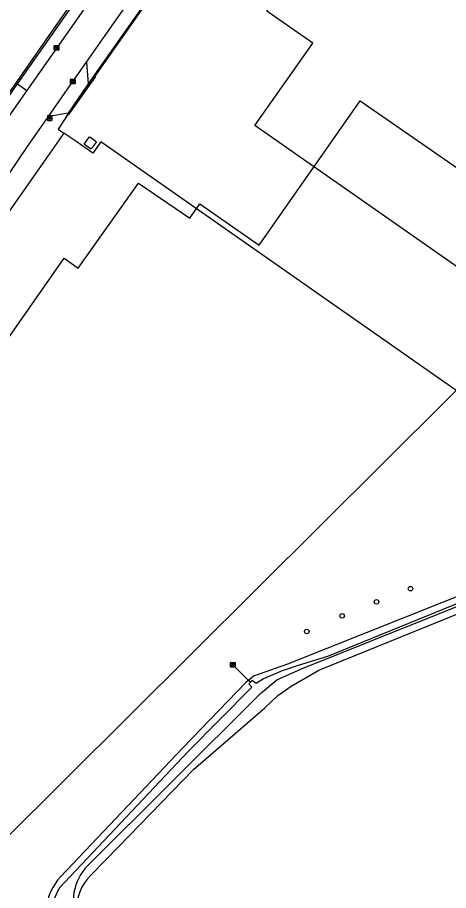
# Model space of a CAD drawing. Extents: x 155018 to 156648, y 383980 to 385733.
# Drawn here: x 155571.4 to 155664.5, y 384565.1 to 384753.9 of the extents above; entities that cross this region are included whole.
import ezdxf

# ---------------------------------------------------------------- set-up
doc = ezdxf.new("R2010")
doc.units = 0
for name, color, linetype in [('IMGEO_Berm_groen', 7, 'Continuous'), ('IMGEO_Boom', 7, 'Continuous'), ('IMGEO_Duiker', 7, 'Continuous'), ('IMGEO_Groenvoorziening', 7, 'Continuous'), ('IMGEO_Hek', 7, 'Continuous'), ('IMGEO_Kolk', 7, 'Continuous'), ('IMGEO_Lage_trafo', 7, 'Continuous'), ('IMGEO_Lichtpunt', 7, 'Continuous'), ('IMGEO_Loofbos', 7, 'Continuous'), ('IMGEO_Pand', 7, 'Continuous'), ('IMGEO_Pand_vergunning_verleend', 7, 'Continuous'), ('IMGEO_Rijbaan_lokaal_gesloten', 7, 'Continuous'), ('IMGEO_Rioolput', 7, 'Continuous'), ('IMGEO_Voetpad_open', 7, 'Continuous'), ('IMGEO_Waterloop', 7, 'Continuous')]:
    doc.layers.add(name, color=color, linetype=linetype)

msp = doc.modelspace()

# ---------------------------------------------------------------- linework, layer by layer
at = {"layer": 'IMGEO_Berm_groen'}
for points in [[(155582.32, 384732.95), (155581.82, 384732.24), (155580.18, 384729.71), (155581.4, 384728.86)], [(155582.32, 384732.95), (155582.34, 384733.15)], [(155581.4, 384728.86), (155569.83, 384712.25), (155561.72, 384700.24), (155548.6, 384690.52)]]:
    msp.add_lwpolyline(points, dxfattribs=at)
at = {"layer": 'IMGEO_Boom'}
for centre in [(155656.28, 384630.38), (155648.93, 384627.52), (155641.52, 384624.48), (155633.87, 384621.1)]:
    msp.add_circle(centre, 0.489, dxfattribs=at)
at = {"layer": 'IMGEO_Duiker'}
msp.add_lwpolyline([(155621.71, 384610.12), (155621.29, 384610.54), (155617.91, 384613.93)], dxfattribs=at)
at = {"layer": 'IMGEO_Groenvoorziening'}
for points in [[(155669.5, 384856.8), (155669.21, 384856.33), (155667.2, 384853.51), (155667.02, 384853.62), (155588.11, 384741.16), (155588.22, 384741.11), (155586.79, 384739.09), (155582.63, 384733.19), (155582.42, 384732.89), (155582.32, 384732.95)], [(155875.62, 384730.75), (155868.34, 384727.73), (155868.42, 384727.55), (155861.71, 384724.75), (155860.34, 384724.18), (155855.39, 384722.11), (155848.29, 384719.15), (155846.08, 384718.2), (155696.4, 384652.06), (155674.51, 384667.39), (155589.4, 384726.99), (155587.68, 384724.53), (155583.8, 384727.24), (155581.4, 384728.86)], [(155680.32, 384634.22), (155629.7, 384614.01), (155622.4, 384611.45), (155621.29, 384610.54), (155620.78, 384610.12), (155607.13, 384595.94), (155580.66, 384568.08)]]:
    msp.add_lwpolyline(points, dxfattribs=at)
msp.add_arc((155590.69, 384559.26), 13.35, 138.6663, 171.0658, dxfattribs=at)
at = {"layer": 'IMGEO_Hek'}
for points in [[(155586.79, 384739.09), (155588.22, 384741.11), (155588.11, 384741.16), (155667.02, 384853.62), (155667.2, 384853.51), (155669.21, 384856.33)], [(155582.63, 384733.19), (155586.79, 384739.09)], [(155581.82, 384732.24), (155582.32, 384732.95)], [(155582.32, 384732.95), (155582.42, 384732.89), (155582.63, 384733.19)], [(155674.51, 384667.39), (155589.4, 384726.99)]]:
    msp.add_lwpolyline(points, dxfattribs=at)
at = {"layer": 'IMGEO_Kolk'}
for p, q in [((155579.4, 384747.78), (155580.25, 384747.78)), ((155579.33, 384746.86), (155579.33, 384747.71)), ((155580.25, 384746.78), (155579.4, 384746.78)), ((155579.81, 384747.56), (155579.84, 384747.56)), ((155579.84, 384747), (155579.81, 384747)), ((155580.33, 384747.71), (155580.33, 384746.86)), ((155582.85, 384739.62), (155582.85, 384740.47)), ((155582.93, 384740.54), (155583.78, 384740.54)), ((155583.34, 384740.32), (155583.37, 384740.32)), ((155583.85, 384740.47), (155583.85, 384739.62)), ((155583.78, 384739.54), (155582.93, 384739.54)), ((155583.36, 384739.76), (155583.34, 384739.76))]:
    msp.add_line(p, q, dxfattribs=at)
for points in [[(155579.4, 384747.78), (155580.25, 384747.78)], [(155579.33, 384746.86), (155579.33, 384747.71)], [(155580.25, 384746.78), (155579.4, 384746.78)], [(155579.65, 384747.48), (155579.77, 384747.48), (155579.77, 384747.33), (155579.9, 384747.48), (155580.06, 384747.48), (155579.92, 384747.33), (155580.07, 384747.08), (155579.92, 384747.08), (155579.83, 384747.25), (155579.77, 384747.18), (155579.77, 384747.08), (155579.65, 384747.08), (155579.65, 384747.48)], [(155580.33, 384747.71), (155580.33, 384746.86)], [(155582.85, 384739.62), (155582.85, 384740.47)], [(155582.93, 384740.54), (155583.78, 384740.54)], [(155583.17, 384740.24), (155583.3, 384740.24), (155583.3, 384740.09), (155583.43, 384740.24), (155583.59, 384740.24), (155583.45, 384740.09), (155583.6, 384739.84), (155583.45, 384739.84), (155583.36, 384740.01), (155583.3, 384739.94), (155583.3, 384739.84), (155583.17, 384739.84), (155583.17, 384740.24)], [(155583.85, 384740.47), (155583.85, 384739.62)], [(155583.78, 384739.54), (155582.93, 384739.54)]]:
    msp.add_lwpolyline(points, dxfattribs=at)
for centre, start, end in [((155579.4, 384747.71), 91.552, 178.448), ((155579.4, 384747.71), 91.552, 178.448), ((155580.25, 384747.71), 1.552, 88.448), ((155580.25, 384747.71), 1.552, 88.448), ((155579.4, 384746.86), 181.552, 268.448), ((155579.4, 384746.86), 181.552, 268.448), ((155580.25, 384746.86), 271.552, 358.448), ((155580.25, 384746.86), 271.552, 358.448), ((155582.93, 384740.47), 91.552, 178.448), ((155582.93, 384740.47), 91.552, 178.448), ((155583.78, 384740.47), 1.552, 88.448), ((155583.78, 384740.47), 1.552, 88.448), ((155582.93, 384739.62), 181.552, 268.448), ((155582.93, 384739.62), 181.552, 268.448), ((155583.78, 384739.62), 271.552, 358.448), ((155583.78, 384739.62), 271.552, 358.448)]:
    msp.add_arc(centre, 0.0765, start, end, dxfattribs=at)
for centre, major_axis, ratio, start_param, end_param in [((155579.81, 384747.28), (-0.387, 0.002), 0.722429, 4.712389, 7.853982), ((155579.84, 384747.28), (-0.39, 0.002), 0.717154, 1.570796, 4.712389), ((155583.34, 384740.04), (-0.387, 0.002), 0.722429, 4.712389, 7.853982), ((155583.36, 384740.04), (-0.39, 0.002), 0.717154, 1.570796, 4.712389)]:
    msp.add_ellipse(centre, major_axis=major_axis, ratio=ratio, start_param=start_param, end_param=end_param, dxfattribs=at)
at = {"layer": 'IMGEO_Lage_trafo'}
msp.add_lwpolyline([(155587.33, 384725.47), (155587.16, 384725.46), (155585.86, 384726.38), (155585.85, 384726.54), (155586.88, 384728.01), (155587.05, 384728.05), (155588.35, 384727.12), (155588.38, 384726.93), (155587.33, 384725.47)], dxfattribs=at)
at = {"layer": 'IMGEO_Lichtpunt'}
for p, q in [((155577.86, 384732.51), (155577.86, 384731.7)), ((155577.86, 384732.51), (155577.86, 384731.7)), ((155578.76, 384732.6), (155577.95, 384732.6)), ((155578.76, 384732.6), (155577.95, 384732.6)), ((155577.95, 384731.61), (155578.76, 384731.61)), ((155577.95, 384731.61), (155578.76, 384731.61)), ((155578.86, 384731.7), (155578.86, 384732.51)), ((155578.86, 384731.7), (155578.86, 384732.51))]:
    msp.add_line(p, q, dxfattribs=at)
for points in [[(155578.23, 384732.17), (155578.27, 384732.15), (155578.09, 384731.88), (155578.05, 384731.91), (155578.23, 384732.17)], [(155578.34, 384732.13), (155578.38, 384732.13), (155578.38, 384731.8), (155578.34, 384731.8), (155578.34, 384732.13)], [(155578.45, 384732.15), (155578.48, 384732.17), (155578.67, 384731.91), (155578.63, 384731.88), (155578.45, 384732.15)]]:
    msp.add_lwpolyline(points, dxfattribs=at)
msp.add_circle((155578.36, 384732.31), 0.0994, dxfattribs=at)
for centre, start, end in [((155577.95, 384732.51), 90, 180), ((155577.95, 384732.51), 90, 180), ((155577.95, 384731.7), 180, 270), ((155577.95, 384731.7), 180, 270), ((155578.76, 384732.51), 0, 90), ((155578.76, 384732.51), 0, 90), ((155578.76, 384731.7), 270, 0), ((155578.76, 384731.7), 270, 360)]:
    msp.add_arc(centre, 0.0946, start, end, dxfattribs=at)
at = {"layer": 'IMGEO_Loofbos'}
msp.add_lwpolyline([(155587.34, 384568.47), (155593.2, 384574.54), (155609.39, 384591.26), (155618.39, 384599.07), (155624.81, 384604.61), (155627.65, 384607.28), (155630.51, 384609.28), (155636.47, 384612.75), (155800.98, 384679.55), (155821.52, 384687.5), (155823.66, 384688.32), (155825.78, 384689.54), (155827.17, 384690.68), (155851.05, 384709.75), (155852.95, 384711.41), (155853.61, 384711.99), (155854.8, 384712.92), (155857.35, 384713.99)], dxfattribs=at)
msp.add_arc((155593.47, 384561.61), 9.2, 131.8149, 187.4604, dxfattribs=at)
at = {"layer": 'IMGEO_Pand'}
msp.add_lwpolyline([(155711.84, 384668.12), (155622.68, 384730.54), (155635.16, 384748.3), (155625.28, 384755.22), (155647.14, 384783.07), (155655.45, 384777.25), (155662.74, 384787.65), (155662.55, 384787.78), (155662.65, 384787.92), (155662.83, 384787.79), (155670.12, 384798.2), (155661.81, 384804.02), (155680.52, 384834.07)], dxfattribs=at)
at = {"layer": 'IMGEO_Pand_vergunning_verleend'}
msp.add_lwpolyline([(155520.54, 384608.64), (155533.28, 384626.86), (155530.48, 384628.82), (155581.5, 384701.8), (155584.5, 384699.69), (155597.56, 384718.04), (155608.59, 384710.47), (155610.81, 384713.54), (155623.59, 384704.62), (155645.39, 384735.82), (155696.32, 384700.62), (155686.19, 384686.03), (155681.92, 384688.99), (155664.32, 384671.45), (155567.98, 384575.46), (155520.54, 384608.64)], dxfattribs=at)
at = {"layer": 'IMGEO_Rijbaan_lokaal_gesloten'}
for points in [[(155586.29, 384744.21), (155590.34, 384750), (155608.17, 384775.45), (155620.85, 384793.57), (155634.39, 384812.92), (155647.78, 384831.99), (155658, 384846.57), (155663.29, 384854.1), (155665.55, 384857.45), (155665.87, 384857.97)], [(155598.48, 384773.91), (155581.73, 384750), (155573.39, 384738.09)], [(155578.1, 384732.46), (155583.36, 384740.04), (155586.29, 384744.21)], [(155573.39, 384738.09), (155569.5, 384732.55)], [(155558.34, 384703.97), (155565.17, 384713.55), (155573.59, 384726), (155578.1, 384732.46)]]:
    msp.add_lwpolyline(points, dxfattribs=at)
at = {"layer": 'IMGEO_Rioolput'}
for p, q in [((155617.41, 384613.5), (155617.41, 384614.35)), ((155617.48, 384614.43), (155618.33, 384614.43)), ((155617.9, 384614.21), (155617.92, 384614.21)), ((155618.41, 384614.35), (155618.41, 384613.5)), ((155618.33, 384613.43), (155617.48, 384613.43)), ((155617.92, 384613.65), (155617.89, 384613.65))]:
    msp.add_line(p, q, dxfattribs=at)
for points in [[(155617.41, 384613.5), (155617.41, 384614.35)], [(155617.48, 384614.43), (155618.33, 384614.43)], [(155618, 384614.13), (155617.74, 384614.13), (155617.74, 384613.73)], [(155617.74, 384613.73), (155617.87, 384613.73), (155617.87, 384613.89), (155617.88, 384613.89)], [(155617.92, 384614.05), (155617.87, 384614.05), (155617.87, 384613.97)], [(155617.87, 384613.97), (155617.92, 384613.97)], [(155617.93, 384613.86), (155618, 384613.73), (155618.14, 384613.73), (155618.07, 384613.85)], [(155618.41, 384614.35), (155618.41, 384613.5)], [(155618.33, 384613.43), (155617.48, 384613.43)]]:
    msp.add_lwpolyline(points, dxfattribs=at)
for centre, radius, start, end in [((155617.48, 384614.35), 0.0765, 91.552, 178.448), ((155617.48, 384614.35), 0.0765, 91.552, 178.448), ((155617.88, 384613.84), 0.0533, 26.0293, 88.6989), ((155617.93, 384613.95), 0.0964, 77.0061, 93.1865), ((155617.9, 384614.16), 0.19, 274.7715, 282.9687), ((155617.94, 384614.01), 0.0378, 276.6634, 79.6772), ((155618, 384614.02), 0.109, 350.3612, 89.416), ((155617.99, 384614.02), 0.112, 277.5842, 350.9817), ((155617.98, 384613.8), 0.108, 29.5134, 73.7905), ((155618.33, 384614.35), 0.0765, 1.552, 88.448), ((155618.33, 384614.35), 0.0765, 1.552, 88.448), ((155617.48, 384613.5), 0.0765, 181.552, 268.448), ((155617.48, 384613.5), 0.0765, 181.552, 268.448), ((155618.33, 384613.5), 0.0765, 271.552, 358.448), ((155618.33, 384613.5), 0.0765, 271.552, 358.448)]:
    msp.add_arc(centre, radius, start, end, dxfattribs=at)
for centre, major_axis, ratio, start_param, end_param in [((155617.89, 384613.93), (-0.387, 0.002), 0.722429, 4.712389, 7.853982), ((155617.92, 384613.93), (-0.39, 0.002), 0.717154, 1.570796, 4.712389)]:
    msp.add_ellipse(centre, major_axis=major_axis, ratio=ratio, start_param=start_param, end_param=end_param, dxfattribs=at)
at = {"layer": 'IMGEO_Voetpad_open'}
for points in [[(155668.82, 384856.95), (155660.39, 384844.66), (155636.86, 384811.07), (155608.81, 384771.11), (155594.02, 384750), (155586.65, 384739.49)], [(155612.51, 384798.2), (155612.13, 384798.46), (155578.2, 384750), (155566.06, 384732.66), (155553.75, 384715.18), (155553.74, 384715.17)], [(155571.4, 384739.49), (155578.76, 384750), (155596.52, 384775.36)], [(155586.29, 384744.21), (155586.65, 384739.49)], [(155567.52, 384733.97), (155571.4, 384739.49)], [(155571.4, 384739.49), (155573.39, 384738.09)], [(155586.65, 384739.49), (155582.34, 384733.15)], [(155582.34, 384733.15), (155578.1, 384732.46)]]:
    msp.add_lwpolyline(points, dxfattribs=at)
at = {"layer": 'IMGEO_Waterloop'}
for points in [[(155585.99, 384569.91), (155623.9, 384607.71), (155627.43, 384610.64), (155632.73, 384613.03), (155781.77, 384672.85), (155812.9, 384685.08), (155820.07, 384687.79), (155824.45, 384689.71), (155826.95, 384691.57), (155837.78, 384700.45), (155851.18, 384710.94), (155853.8, 384713.42), (155857.03, 384714.67)], [(155754.28, 384662.98), (155638.33, 384615.7), (155632.04, 384613.74), (155628.54, 384612.6), (155624.54, 384610.89), (155622.94, 384609.87), (155622.06, 384610.5), (155621.71, 384610.12), (155621.38, 384609.76), (155622.03, 384609.04), (155608.19, 384595.09), (155580.39, 384565.58), (155578.98, 384562.61)]]:
    msp.add_lwpolyline(points, dxfattribs=at)
msp.add_arc((155595.1, 384562.52), 11.72, 140.9501, 205.5228, dxfattribs=at)

doc.saveas('drawing.dxf')
